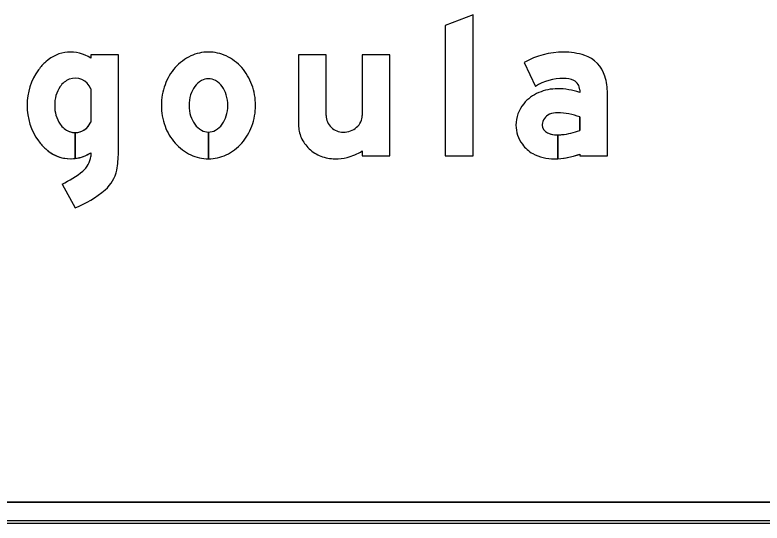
# Model space of a CAD drawing. Extents: x 1806251 to 1809821, y 414895 to 422886.
# Drawn here: x 1809676.71 to 1809677.427, y 415191.841 to 415192.328 of the extents above; entities that cross this region are included whole.
import ezdxf

# ---------------------------------------------------------------- set-up
doc = ezdxf.new("R2010")
doc.units = 0
for name, color, linetype in [('GSBWFILL', 7, 'Continuous'), ('GSCOLORFILL', 7, 'Continuous'), ('GSOUTLINE', 7, 'Continuous')]:
    doc.layers.add(name, color=color, linetype=linetype)

msp = doc.modelspace()

# ---------------------------------------------------------------- linework, layer by layer
at = {"layer": 'GSBWFILL'}
for p, q in [((1809677.00899, 415192.23151), (1809677.00899, 415192.28984)), ((1809676.78289, 415192.25723), (1809676.78289, 415192.22535)), ((1809676.76804, 415192.21523), (1809676.76804, 415192.19037)), ((1809676.76804, 415192.19037), (1809676.76804, 415192.21523)), ((1809676.89594, 415192.21569), (1809676.89594, 415192.19009)), ((1809676.89595, 415192.19009), (1809676.89595, 415192.21569)), ((1809676.78289, 415192.19592), (1809676.78289, 415192.19235)), ((1809676.75535, 415192.16575), (1809676.76795, 415192.14287)), ((1809679.51509, 415191.86057), (1809675.67529, 415191.86057)), ((1809675.67529, 415191.84057), (1809679.51509, 415191.84057))]:
    msp.add_line(p, q, dxfattribs=at)
msp.add_lwpolyline([(1809677.14997, 415192.19275), (1809677.14997, 415192.32808), (1809677.12337, 415192.31799), (1809677.12337, 415192.19275)], close=True, dxfattribs=at)
for points in [[(1809676.80949, 415192.19604), (1809676.80949, 415192.28984), (1809676.78289, 415192.28984), (1809676.78289, 415192.28667)], [(1809677.00899, 415192.28984), (1809676.98239, 415192.28984), (1809676.98239, 415192.22275)], [(1809677.04357, 415192.19755), (1809677.04357, 415192.19275), (1809677.07017, 415192.19275), (1809677.07017, 415192.28984), (1809677.04357, 415192.28984), (1809677.04357, 415192.23151)], [(1809677.19921, 415192.28251), (1809677.20988, 415192.25946)], [(1809677.25238, 415192.25622), (1809677.25238, 415192.25377)], [(1809677.25238, 415192.19461), (1809677.25238, 415192.19275), (1809677.27898, 415192.19275), (1809677.27898, 415192.25276)], [(1809677.25238, 415192.23022), (1809677.25238, 415192.2173)], [(1809677.23144, 415192.19017), (1809677.23144, 415192.21299)], [(1809677.23144, 415192.21299), (1809677.23144, 415192.19017)]]:
    msp.add_lwpolyline(points, dxfattribs=at)
for centre, radius, start, end in [((1809677.02442, 415192.23151), 0.01542, 180, 203.09285), ((1809677.02486, 415192.23169), 0.0159, 203.09284, 225.82979), ((1809677.02759, 415192.23252), 0.01621, 311.00764, 334.52827), ((1809677.02972, 415192.23151), 0.01385, 334.52827, 0), ((1809677.01293, 415192.22275), 0.03054, 180, 203.93172), ((1809677.02514, 415192.23199), 0.01631, 225.8298, 248.08083), ((1809677.02622, 415192.2341), 0.0183, 289.80736, 311.00764), ((1809677.02533, 415192.23244), 0.0168, 248.08083, 270), ((1809677.02533, 415192.23658), 0.02094, 270, 289.80736), ((1809677.01509, 415192.22371), 0.03291, 203.93172, 226.97501), ((1809677.01649, 415192.2252), 0.03495, 226.97501, 248.86358), ((1809677.01784, 415192.23795), 0.0479, 283.46954, 302.49426), ((1809677.01739, 415192.22753), 0.03745, 248.86358, 270), ((1809677.01739, 415192.24329), 0.0532, 270, 282.60428)]:
    msp.add_arc(centre, radius, start, end, dxfattribs=at)
for centre, major_axis, ratio, start_param, end_param in [((1809676.76361, 415192.25768), (0, 0.03482), 0.999994, 5.696193, 7.034788), ((1809676.89594, 415192.25242), (0, 0.04008), 0.999994, 0, 0.438571), ((1809676.89594, 415192.25242), (0, 0.04008), 0.999994, 5.844614, 6.283185), ((1809677.23693, 415192.21626), (0, 0.07624), 0.999998, 0, 0.517719), ((1809677.23693, 415192.22739), (0, 0.0651), 0.999998, 5.96613, 6.283185), ((1809676.76713, 415192.25101), (0, 0.04214), 0.999994, 0.704703, 0.952762), ((1809676.89847, 415192.24703), (0, 0.04603), 0.999994, 0.438571, 0.847388), ((1809676.89342, 415192.24703), (0, 0.04603), 0.999994, 5.435798, 5.844614), ((1809677.2479, 415192.26082), (0, 0.02992), 0.999998, 4.997165, 5.96613), ((1809676.90241, 415192.24355), (0, 0.05129), 0.999994, 0.847388, 1.220117), ((1809676.88948, 415192.24355), (0, 0.05129), 0.999994, 5.063069, 5.435798), ((1809676.77989, 415192.24129), (0, 0.05818), 0.999994, 0.943678, 1.570796), ((1809676.76804, 415192.2514), (0, 0.01596), 0.999994, 5.086447, 6.647393), ((1809677.22037, 415192.25276), (0, 0.05861), 0.999998, 4.712389, 4.997165), ((1809676.76898, 415192.24892), (0, 0.01862), 0.999994, 0.364208, 0.979941), ((1809676.90858, 415192.24129), (0, 0.05786), 0.999994, 1.220117, 1.570796), ((1809676.89919, 415192.24746), (0, 0.0203), 0.999994, 0.517724, 0.942), ((1809676.89594, 415192.25316), (0, 0.01373), 0.999994, 0, 0.517724), ((1809676.89594, 415192.25316), (0, 0.01373), 0.999994, 5.765461, 6.283185), ((1809676.89269, 415192.24746), (0, 0.0203), 0.999994, 5.341185, 5.765461), ((1809676.8833, 415192.24129), (0, 0.05786), 0.999994, 4.712389, 5.063069), ((1809677.23693, 415192.21626), (0, 0.05097), 0.999998, 0, 0.559495), ((1809677.23789, 415192.2471), (0, 0.02015), 0.999998, 5.822746, 6.330435), ((1809677.24241, 415192.25622), (0, 0.00997), 0.999998, 4.712389, 5.822746), ((1809676.77903, 415192.24218), (0, 0.03072), 0.999994, 0.979941, 1.599528), ((1809676.90432, 415192.24373), (0, 0.02664), 0.999994, 0.942, 1.278197), ((1809676.88757, 415192.24373), (0, 0.02664), 0.999994, 5.004989, 5.341185), ((1809677.23105, 415192.21164), (0, 0.04561), 0.999998, 0, 0.404512), ((1809677.23105, 415192.1901), (0, 0.06715), 0.999998, 5.959871, 6.283185), ((1809676.91241, 415192.24129), (0, 0.03508), 0.999994, 1.278197, 1.570796), ((1809676.87948, 415192.24129), (0, 0.03508), 0.999994, 4.712389, 5.004989), ((1809677.22793, 415192.21843), (0, 0.03814), 0.999998, 0.399285, 0.87593), ((1809676.77989, 415192.24129), (0, 0.05818), 0.999994, 1.570796, 2.197914), ((1809676.77903, 415192.24041), (0, 0.03072), 0.999994, 1.542065, 2.161651), ((1809676.90858, 415192.24129), (0, 0.05786), 0.999994, 1.570796, 1.921476), ((1809676.91241, 415192.24129), (0, 0.03508), 0.999994, 1.570796, 1.863396), ((1809676.87948, 415192.24129), (0, 0.03508), 0.999994, 4.419789, 4.712389), ((1809676.8833, 415192.24129), (0, 0.05786), 0.999994, 4.361709, 4.712389), ((1809677.22324, 415192.22233), (0, 0.03203), 0.999998, 0.87593, 1.570796), ((1809677.22778, 415192.22236), (0, 0.01131), 0.999998, 0.408547, 1.530785), ((1809677.23093, 415192.21509), (0, 0.01923), 0.999998, 6.259455, 6.691732), ((1809677.22953, 415192.16895), (0, 0.06539), 0.999998, 5.926185, 6.254823), ((1809676.76804, 415192.23119), (0, 0.01596), 0.999994, 3.142009, 4.338331), ((1809676.90432, 415192.23886), (0, 0.02664), 0.999994, 1.863396, 2.199593), ((1809676.88757, 415192.23886), (0, 0.02664), 0.999994, 4.083593, 4.419789), ((1809676.76898, 415192.23367), (0, 0.01862), 0.999994, 2.161651, 2.777385), ((1809676.90241, 415192.23903), (0, 0.05129), 0.999994, 1.921476, 2.294205), ((1809676.89919, 415192.23513), (0, 0.0203), 0.999994, 2.199593, 2.623869), ((1809676.89269, 415192.23513), (0, 0.0203), 0.999994, 3.659317, 4.083593), ((1809676.88948, 415192.23903), (0, 0.05129), 0.999994, 3.98898, 4.361709), ((1809677.22182, 415192.22233), (0, 0.03062), 0.999998, 1.570796, 2.21394), ((1809677.22851, 415192.22233), (0, 0.01204), 0.999998, 1.530785, 1.570796), ((1809677.22445, 415192.22233), (0, 0.00798), 0.999998, 1.570796, 2.757027), ((1809676.76804, 415192.23119), (0, 0.01596), 0.999994, 2.777385, 3.141593), ((1809676.89594, 415192.22942), (0, 0.01373), 0.999994, 2.623869, 3.141593), ((1809676.89594, 415192.22942), (0, 0.01373), 0.999994, 3.142077, 3.659317), ((1809677.23144, 415192.23959), (0, 0.0266), 0.999998, 2.757027, 3.141593), ((1809677.23144, 415192.23959), (0, 0.0266), 0.999998, 3.141843, 3.28451), ((1809677.22989, 415192.27451), (0, 0.06148), 0.999998, 3.228562, 3.516221), ((1809676.76713, 415192.23157), (0, 0.04214), 0.999994, 2.188831, 2.436889), ((1809676.89847, 415192.23556), (0, 0.04603), 0.999994, 2.294205, 2.703022), ((1809676.89342, 415192.23556), (0, 0.04603), 0.999994, 3.580164, 3.98898), ((1809677.22454, 415192.22437), (0, 0.03401), 0.999998, 2.21394, 2.611125), ((1809676.76361, 415192.22491), (0, 0.03482), 0.999994, 2.38999, 3.269164), ((1809676.76361, 415192.22491), (0, 0.03482), 0.999994, 3.269357, 3.728585), ((1809676.76266, 415192.19415), (0, 0.02031), 0.999994, 3.821067, 4.623797), ((1809676.72304, 415192.19604), (0, 0.08645), 0.999994, 4.516397, 4.712389), ((1809676.89594, 415192.23017), (0, 0.04008), 0.999994, 2.703022, 3.141593), ((1809676.89594, 415192.23017), (0, 0.04008), 0.999994, 3.141759, 3.580164), ((1809677.22802, 415192.23585), (0, 0.04577), 0.999998, 2.672443, 3.141593), ((1809677.22802, 415192.25798), (0, 0.06789), 0.999998, 3.141593, 3.191959), ((1809677.22802, 415192.25798), (0, 0.06789), 0.999998, 3.192057, 3.508644), ((1809676.71259, 415192.25613), (0, 0.09999), 0.999994, 3.583493, 3.821067), ((1809676.77522, 415192.18568), (0, 0.03325), 0.999994, 3.848521, 4.516397), ((1809676.72852, 415192.24036), (0, 0.10515), 0.999994, 3.525928, 3.848521)]:
    msp.add_ellipse(centre, major_axis=major_axis, ratio=ratio, start_param=start_param, end_param=end_param, dxfattribs=at)
at = {"layer": 'GSCOLORFILL'}
for p, q in [((1809677.00899, 415192.23151), (1809677.00899, 415192.28984)), ((1809676.78289, 415192.25723), (1809676.78289, 415192.22535)), ((1809676.76804, 415192.21523), (1809676.76804, 415192.19037)), ((1809676.76804, 415192.19037), (1809676.76804, 415192.21523)), ((1809676.89594, 415192.21569), (1809676.89594, 415192.19009)), ((1809676.89595, 415192.19009), (1809676.89595, 415192.21569)), ((1809676.78289, 415192.19592), (1809676.78289, 415192.19235)), ((1809676.75535, 415192.16575), (1809676.76795, 415192.14287)), ((1809679.51509, 415191.86057), (1809675.67529, 415191.86057)), ((1809675.67509, 415191.84057), (1809679.51509, 415191.84057)), ((1809679.51509, 415191.84257), (1809675.67511, 415191.84257)), ((1809675.67511, 415191.84057), (1809679.51509, 415191.84057)), ((1809675.67529, 415191.84057), (1809679.51509, 415191.84057))]:
    msp.add_line(p, q, dxfattribs=at)
msp.add_lwpolyline([(1809677.14997, 415192.19275), (1809677.14997, 415192.32808), (1809677.12337, 415192.31799), (1809677.12337, 415192.19275)], close=True, dxfattribs=at)
for points in [[(1809676.80949, 415192.19604), (1809676.80949, 415192.28984), (1809676.78289, 415192.28984), (1809676.78289, 415192.28667)], [(1809677.00899, 415192.28984), (1809676.98239, 415192.28984), (1809676.98239, 415192.22275)], [(1809677.04357, 415192.19755), (1809677.04357, 415192.19275), (1809677.07017, 415192.19275), (1809677.07017, 415192.28984), (1809677.04357, 415192.28984), (1809677.04357, 415192.23151)], [(1809677.19921, 415192.28251), (1809677.20988, 415192.25946)], [(1809677.25238, 415192.25622), (1809677.25238, 415192.25377)], [(1809677.25238, 415192.19461), (1809677.25238, 415192.19275), (1809677.27898, 415192.19275), (1809677.27898, 415192.25276)], [(1809677.25238, 415192.23022), (1809677.25238, 415192.2173)], [(1809677.23144, 415192.19017), (1809677.23144, 415192.21299)], [(1809677.23144, 415192.21299), (1809677.23144, 415192.19017)]]:
    msp.add_lwpolyline(points, dxfattribs=at)
for centre, radius, start, end in [((1809677.02442, 415192.23151), 0.01542, 180, 203.09285), ((1809677.02486, 415192.23169), 0.0159, 203.09284, 225.82979), ((1809677.02759, 415192.23252), 0.01621, 311.00764, 334.52827), ((1809677.02972, 415192.23151), 0.01385, 334.52827, 0), ((1809677.01293, 415192.22275), 0.03054, 180, 203.93172), ((1809677.02514, 415192.23199), 0.01631, 225.8298, 248.08083), ((1809677.02622, 415192.2341), 0.0183, 289.80736, 311.00764), ((1809677.02533, 415192.23244), 0.0168, 248.08083, 270), ((1809677.02533, 415192.23658), 0.02094, 270, 289.80736), ((1809677.01509, 415192.22371), 0.03291, 203.93172, 226.97501), ((1809677.01649, 415192.2252), 0.03495, 226.97501, 248.86358), ((1809677.01784, 415192.23795), 0.0479, 283.46954, 302.49426), ((1809677.01739, 415192.22753), 0.03745, 248.86358, 270), ((1809677.01739, 415192.24329), 0.0532, 270, 282.60428)]:
    msp.add_arc(centre, radius, start, end, dxfattribs=at)
for centre, major_axis, ratio, start_param, end_param in [((1809676.76361, 415192.25768), (0, 0.03482), 0.999994, 5.696193, 7.034788), ((1809676.89594, 415192.25242), (0, 0.04008), 0.999994, 0, 0.438571), ((1809676.89594, 415192.25242), (0, 0.04008), 0.999994, 5.844614, 6.283185), ((1809677.23693, 415192.21626), (0, 0.07624), 0.999998, 0, 0.517719), ((1809677.23693, 415192.22739), (0, 0.0651), 0.999998, 5.96613, 6.283185), ((1809676.76713, 415192.25101), (0, 0.04214), 0.999994, 0.704703, 0.952762), ((1809676.89847, 415192.24703), (0, 0.04603), 0.999994, 0.438571, 0.847388), ((1809676.89342, 415192.24703), (0, 0.04603), 0.999994, 5.435798, 5.844614), ((1809677.2479, 415192.26082), (0, 0.02992), 0.999998, 4.997165, 5.96613), ((1809676.90241, 415192.24355), (0, 0.05129), 0.999994, 0.847388, 1.220117), ((1809676.88948, 415192.24355), (0, 0.05129), 0.999994, 5.063069, 5.435798), ((1809676.77989, 415192.24129), (0, 0.05818), 0.999994, 0.943678, 1.570796), ((1809676.76804, 415192.2514), (0, 0.01596), 0.999994, 5.086447, 6.647393), ((1809677.22037, 415192.25276), (0, 0.05861), 0.999998, 4.712389, 4.997165), ((1809676.76898, 415192.24892), (0, 0.01862), 0.999994, 0.364208, 0.979941), ((1809676.90858, 415192.24129), (0, 0.05786), 0.999994, 1.220117, 1.570796), ((1809676.89919, 415192.24746), (0, 0.0203), 0.999994, 0.517724, 0.942), ((1809676.89594, 415192.25316), (0, 0.01373), 0.999994, 0, 0.517724), ((1809676.89594, 415192.25316), (0, 0.01373), 0.999994, 5.765461, 6.283185), ((1809676.89269, 415192.24746), (0, 0.0203), 0.999994, 5.341185, 5.765461), ((1809676.8833, 415192.24129), (0, 0.05786), 0.999994, 4.712389, 5.063069), ((1809677.23693, 415192.21626), (0, 0.05097), 0.999998, 0, 0.559495), ((1809677.23789, 415192.2471), (0, 0.02015), 0.999998, 5.822746, 6.330435), ((1809677.24241, 415192.25622), (0, 0.00997), 0.999998, 4.712389, 5.822746), ((1809676.77903, 415192.24218), (0, 0.03072), 0.999994, 0.979941, 1.599528), ((1809676.90432, 415192.24373), (0, 0.02664), 0.999994, 0.942, 1.278197), ((1809676.88757, 415192.24373), (0, 0.02664), 0.999994, 5.004989, 5.341185), ((1809677.23105, 415192.21164), (0, 0.04561), 0.999998, 0, 0.404512), ((1809677.23105, 415192.1901), (0, 0.06715), 0.999998, 5.959871, 6.283185), ((1809676.91241, 415192.24129), (0, 0.03508), 0.999994, 1.278197, 1.570796), ((1809676.87948, 415192.24129), (0, 0.03508), 0.999994, 4.712389, 5.004989), ((1809677.22793, 415192.21843), (0, 0.03814), 0.999998, 0.399285, 0.87593), ((1809676.77989, 415192.24129), (0, 0.05818), 0.999994, 1.570796, 2.197914), ((1809676.77903, 415192.24041), (0, 0.03072), 0.999994, 1.542065, 2.161651), ((1809676.90858, 415192.24129), (0, 0.05786), 0.999994, 1.570796, 1.921476), ((1809676.91241, 415192.24129), (0, 0.03508), 0.999994, 1.570796, 1.863396), ((1809676.87948, 415192.24129), (0, 0.03508), 0.999994, 4.419789, 4.712389), ((1809676.8833, 415192.24129), (0, 0.05786), 0.999994, 4.361709, 4.712389), ((1809677.22324, 415192.22233), (0, 0.03203), 0.999998, 0.87593, 1.570796), ((1809677.22778, 415192.22236), (0, 0.01131), 0.999998, 0.408547, 1.530785), ((1809677.23093, 415192.21509), (0, 0.01923), 0.999998, 6.259455, 6.691732), ((1809677.22953, 415192.16895), (0, 0.06539), 0.999998, 5.926185, 6.254823), ((1809676.76804, 415192.23119), (0, 0.01596), 0.999994, 3.142009, 4.338331), ((1809676.90432, 415192.23886), (0, 0.02664), 0.999994, 1.863396, 2.199593), ((1809676.88757, 415192.23886), (0, 0.02664), 0.999994, 4.083593, 4.419789), ((1809676.76898, 415192.23367), (0, 0.01862), 0.999994, 2.161651, 2.777385), ((1809676.90241, 415192.23903), (0, 0.05129), 0.999994, 1.921476, 2.294205), ((1809676.89919, 415192.23513), (0, 0.0203), 0.999994, 2.199593, 2.623869), ((1809676.89269, 415192.23513), (0, 0.0203), 0.999994, 3.659317, 4.083593), ((1809676.88948, 415192.23903), (0, 0.05129), 0.999994, 3.98898, 4.361709), ((1809677.22182, 415192.22233), (0, 0.03062), 0.999998, 1.570796, 2.21394), ((1809677.22851, 415192.22233), (0, 0.01204), 0.999998, 1.530785, 1.570796), ((1809677.22445, 415192.22233), (0, 0.00798), 0.999998, 1.570796, 2.757027), ((1809676.76804, 415192.23119), (0, 0.01596), 0.999994, 2.777385, 3.141593), ((1809676.89594, 415192.22942), (0, 0.01373), 0.999994, 2.623869, 3.141593), ((1809676.89594, 415192.22942), (0, 0.01373), 0.999994, 3.142077, 3.659317), ((1809677.23144, 415192.23959), (0, 0.0266), 0.999998, 2.757027, 3.141593), ((1809677.23144, 415192.23959), (0, 0.0266), 0.999998, 3.141843, 3.28451), ((1809677.22989, 415192.27451), (0, 0.06148), 0.999998, 3.228562, 3.516221), ((1809676.76713, 415192.23157), (0, 0.04214), 0.999994, 2.188831, 2.436889), ((1809676.89847, 415192.23556), (0, 0.04603), 0.999994, 2.294205, 2.703022), ((1809676.89342, 415192.23556), (0, 0.04603), 0.999994, 3.580164, 3.98898), ((1809677.22454, 415192.22437), (0, 0.03401), 0.999998, 2.21394, 2.611125), ((1809676.76361, 415192.22491), (0, 0.03482), 0.999994, 2.38999, 3.269164), ((1809676.76361, 415192.22491), (0, 0.03482), 0.999994, 3.269357, 3.728585), ((1809676.76266, 415192.19415), (0, 0.02031), 0.999994, 3.821067, 4.623797), ((1809676.72304, 415192.19604), (0, 0.08645), 0.999994, 4.516397, 4.712389), ((1809676.89594, 415192.23017), (0, 0.04008), 0.999994, 2.703022, 3.141593), ((1809676.89594, 415192.23017), (0, 0.04008), 0.999994, 3.141759, 3.580164), ((1809677.22802, 415192.23585), (0, 0.04577), 0.999998, 2.672443, 3.141593), ((1809677.22802, 415192.25798), (0, 0.06789), 0.999998, 3.141593, 3.191959), ((1809677.22802, 415192.25798), (0, 0.06789), 0.999998, 3.192057, 3.508644), ((1809676.71259, 415192.25613), (0, 0.09999), 0.999994, 3.583493, 3.821067), ((1809676.77522, 415192.18568), (0, 0.03325), 0.999994, 3.848521, 4.516397), ((1809676.72852, 415192.24036), (0, 0.10515), 0.999994, 3.525928, 3.848521)]:
    msp.add_ellipse(centre, major_axis=major_axis, ratio=ratio, start_param=start_param, end_param=end_param, dxfattribs=at)
at = {"layer": 'GSOUTLINE'}
for p, q in [((1809677.00899, 415192.23151), (1809677.00899, 415192.28984)), ((1809676.78289, 415192.25723), (1809676.78289, 415192.22535)), ((1809676.78289, 415192.19592), (1809676.78289, 415192.19235)), ((1809676.75535, 415192.16575), (1809676.76795, 415192.14287)), ((1809675.67509, 415191.86057), (1809679.51509, 415191.86057)), ((1809675.67509, 415191.84057), (1809679.51509, 415191.84057))]:
    msp.add_line(p, q, dxfattribs=at)
msp.add_lwpolyline([(1809677.14997, 415192.19275), (1809677.14997, 415192.32808), (1809677.12337, 415192.31799), (1809677.12337, 415192.19275)], close=True, dxfattribs=at)
for points in [[(1809676.80949, 415192.19604), (1809676.80949, 415192.28984), (1809676.78289, 415192.28984), (1809676.78289, 415192.28667)], [(1809677.00899, 415192.28984), (1809676.98239, 415192.28984), (1809676.98239, 415192.22275)], [(1809677.04357, 415192.19755), (1809677.04357, 415192.19275), (1809677.07017, 415192.19275), (1809677.07017, 415192.28984), (1809677.04357, 415192.28984), (1809677.04357, 415192.23151)], [(1809677.19921, 415192.28251), (1809677.20988, 415192.25946)], [(1809677.25238, 415192.25622), (1809677.25238, 415192.25377)], [(1809677.25238, 415192.19461), (1809677.25238, 415192.19275), (1809677.27898, 415192.19275), (1809677.27898, 415192.25276)], [(1809677.25238, 415192.2173), (1809677.25238, 415192.23022)]]:
    msp.add_lwpolyline(points, dxfattribs=at)
for centre, radius, start, end in [((1809677.02442, 415192.23151), 0.01542, 180, 203.09285), ((1809677.02486, 415192.23169), 0.0159, 203.09284, 225.82979), ((1809677.02759, 415192.23252), 0.01621, 311.00764, 334.52827), ((1809677.02972, 415192.23151), 0.01385, 334.52827, 0), ((1809677.01293, 415192.22275), 0.03054, 180, 203.93172), ((1809677.02514, 415192.23199), 0.01631, 225.8298, 248.08083), ((1809677.02622, 415192.2341), 0.0183, 289.80736, 311.00764), ((1809677.02533, 415192.23244), 0.0168, 248.08083, 270), ((1809677.02533, 415192.23658), 0.02094, 270, 289.80736), ((1809677.01509, 415192.22371), 0.03291, 203.93172, 226.97501), ((1809677.01649, 415192.2252), 0.03495, 226.97501, 248.86358), ((1809677.01784, 415192.23795), 0.0479, 283.46954, 302.49426), ((1809677.01739, 415192.22753), 0.03745, 248.86358, 270), ((1809677.01739, 415192.24329), 0.0532, 270, 282.60428)]:
    msp.add_arc(centre, radius, start, end, dxfattribs=at)
for centre, major_axis, ratio, start_param, end_param in [((1809676.76361, 415192.25768), (0, 0.03482), 0.999994, 5.696193, 7.034788), ((1809676.89594, 415192.25242), (0, 0.04008), 0.999994, 0, 0.438571), ((1809676.89594, 415192.25242), (0, 0.04008), 0.999994, 5.844614, 6.283185), ((1809677.23693, 415192.21626), (0, 0.07624), 0.999998, 6.283185, 6.800904), ((1809677.23693, 415192.22739), (0, 0.0651), 0.999998, 5.96613, 6.283185), ((1809676.76713, 415192.25101), (0, 0.04214), 0.999994, 0.704703, 0.952762), ((1809676.89847, 415192.24703), (0, 0.04603), 0.999994, 0.438571, 0.847388), ((1809676.89342, 415192.24703), (0, 0.04603), 0.999994, 5.435798, 5.844614), ((1809677.2479, 415192.26082), (0, 0.02993), 0.999998, 4.997165, 5.96613), ((1809676.90241, 415192.24355), (0, 0.05129), 0.999994, 0.847388, 1.220117), ((1809676.88948, 415192.24355), (0, 0.05129), 0.999994, 5.063069, 5.435798), ((1809676.77989, 415192.24129), (0, 0.05818), 0.999994, 0.943678, 1.570796), ((1809676.76804, 415192.2514), (0, 0.01596), 0.999994, 5.086447, 6.647393), ((1809677.22037, 415192.25276), (0, 0.05861), 0.999998, 4.712389, 4.997165), ((1809676.76898, 415192.24892), (0, 0.01862), 0.999994, 0.364208, 0.979941), ((1809676.90858, 415192.24129), (0, 0.05786), 0.999994, 1.220117, 1.570796), ((1809676.89919, 415192.24746), (0, 0.0203), 0.999994, 0.517724, 0.942), ((1809676.89594, 415192.25316), (0, 0.01373), 0.999994, 0, 0.517724), ((1809676.89594, 415192.25316), (0, 0.01373), 0.999994, 5.765461, 6.283185), ((1809676.89269, 415192.24746), (0, 0.0203), 0.999994, 5.341185, 5.765461), ((1809676.8833, 415192.24129), (0, 0.05786), 0.999994, 4.712389, 5.063069), ((1809677.23693, 415192.21626), (0, 0.05097), 0.999998, 0, 0.559495), ((1809677.23789, 415192.2471), (0, 0.02015), 0.999998, 5.822746, 6.330435), ((1809677.24241, 415192.25622), (0, 0.00998), 0.999998, 4.712389, 5.822746), ((1809676.77903, 415192.24218), (0, 0.03072), 0.999994, 0.979941, 1.599528), ((1809676.90432, 415192.24373), (0, 0.02664), 0.999994, 0.942, 1.278197), ((1809676.88757, 415192.24373), (0, 0.02664), 0.999994, 5.004989, 5.341185), ((1809677.23105, 415192.21164), (0, 0.04561), 0.999998, 0, 0.404512), ((1809677.23105, 415192.1901), (0, 0.06715), 0.999998, 5.959871, 6.283185), ((1809676.91241, 415192.24129), (0, 0.03508), 0.999994, 1.278197, 1.570796), ((1809676.87948, 415192.24129), (0, 0.03508), 0.999994, 4.712389, 5.004989), ((1809677.22793, 415192.21843), (0, 0.03814), 0.999998, 0.399285, 0.87593), ((1809676.77989, 415192.24129), (0, 0.05818), 0.999994, 1.570796, 2.197914), ((1809676.77903, 415192.24041), (0, 0.03072), 0.999994, 1.542065, 2.161651), ((1809676.90858, 415192.24129), (0, 0.05786), 0.999994, 1.570796, 1.921476), ((1809676.91241, 415192.24129), (0, 0.03508), 0.999994, 1.570796, 1.863396), ((1809676.87948, 415192.24129), (0, 0.03508), 0.999994, 4.419789, 4.712389), ((1809676.8833, 415192.24129), (0, 0.05786), 0.999994, 4.361709, 4.712389), ((1809677.22324, 415192.22233), (0, 0.03203), 0.999998, 0.87593, 1.570796), ((1809677.22778, 415192.22236), (0, 0.0113), 0.999998, 0.408547, 1.530785), ((1809677.23093, 415192.21509), (0, 0.01923), 0.999998, 6.25958, 6.691732), ((1809677.23136, 415192.23332), (0, 0.000997), 0.999998, 6.254787, 6.25958), ((1809677.22953, 415192.16895), (0, 0.06539), 0.999998, 5.926185, 6.254787), ((1809676.76804, 415192.23119), (0, 0.01596), 0.999994, 2.777385, 4.338331), ((1809676.90432, 415192.23886), (0, 0.02664), 0.999994, 1.863396, 2.199593), ((1809676.88757, 415192.23886), (0, 0.02664), 0.999994, 4.083593, 4.419789), ((1809676.76898, 415192.23367), (0, 0.01862), 0.999994, 2.161651, 2.777385), ((1809676.90241, 415192.23903), (0, 0.05129), 0.999994, 1.921476, 2.294205), ((1809676.89919, 415192.23513), (0, 0.0203), 0.999994, 2.199593, 2.623869), ((1809676.89269, 415192.23513), (0, 0.0203), 0.999994, 3.659317, 4.083593), ((1809676.88948, 415192.23903), (0, 0.05129), 0.999994, 3.98898, 4.361709), ((1809677.22182, 415192.22233), (0, 0.03062), 0.999998, 1.570796, 2.21394), ((1809677.22851, 415192.22233), (0, 0.01204), 0.999998, 1.530785, 1.570796), ((1809677.22445, 415192.22233), (0, 0.00798), 0.999998, 1.570796, 2.757027), ((1809676.89594, 415192.22942), (0, 0.01373), 0.999994, 2.623869, 3.141593), ((1809676.89594, 415192.22942), (0, 0.01373), 0.999994, 3.141593, 3.659317), ((1809677.23144, 415192.23959), (0, 0.0266), 0.999998, 2.757027, 3.28451), ((1809677.22989, 415192.27451), (0, 0.06148), 0.999998, 3.228562, 3.516221), ((1809676.76713, 415192.23157), (0, 0.04214), 0.999994, 2.188831, 2.436889), ((1809676.89847, 415192.23556), (0, 0.04603), 0.999994, 2.294205, 2.703022), ((1809676.89342, 415192.23556), (0, 0.04603), 0.999994, 3.580164, 3.98898), ((1809677.22454, 415192.22437), (0, 0.03401), 0.999998, 2.21394, 2.611125), ((1809676.76361, 415192.22491), (0, 0.03482), 0.999994, 2.38999, 3.728585), ((1809676.76266, 415192.19415), (0, 0.02031), 0.999994, 3.821067, 4.623797), ((1809676.72304, 415192.19604), (0, 0.08645), 0.999994, 4.516397, 4.712389), ((1809676.89594, 415192.23017), (0, 0.04008), 0.999994, 2.703022, 3.141593), ((1809676.89594, 415192.23017), (0, 0.04008), 0.999994, 3.141593, 3.580164), ((1809677.22802, 415192.23585), (0, 0.04577), 0.999998, 2.672443, 3.141593), ((1809677.22802, 415192.25798), (0, 0.06789), 0.999998, 3.141593, 3.508644), ((1809676.71259, 415192.25613), (0, 0.09999), 0.999994, 3.583493, 3.821067), ((1809676.77522, 415192.18568), (0, 0.03325), 0.999994, 3.848521, 4.516397), ((1809676.72852, 415192.24036), (0, 0.10515), 0.999994, 3.525928, 3.848521)]:
    msp.add_ellipse(centre, major_axis=major_axis, ratio=ratio, start_param=start_param, end_param=end_param, dxfattribs=at)

doc.saveas('drawing.dxf')
